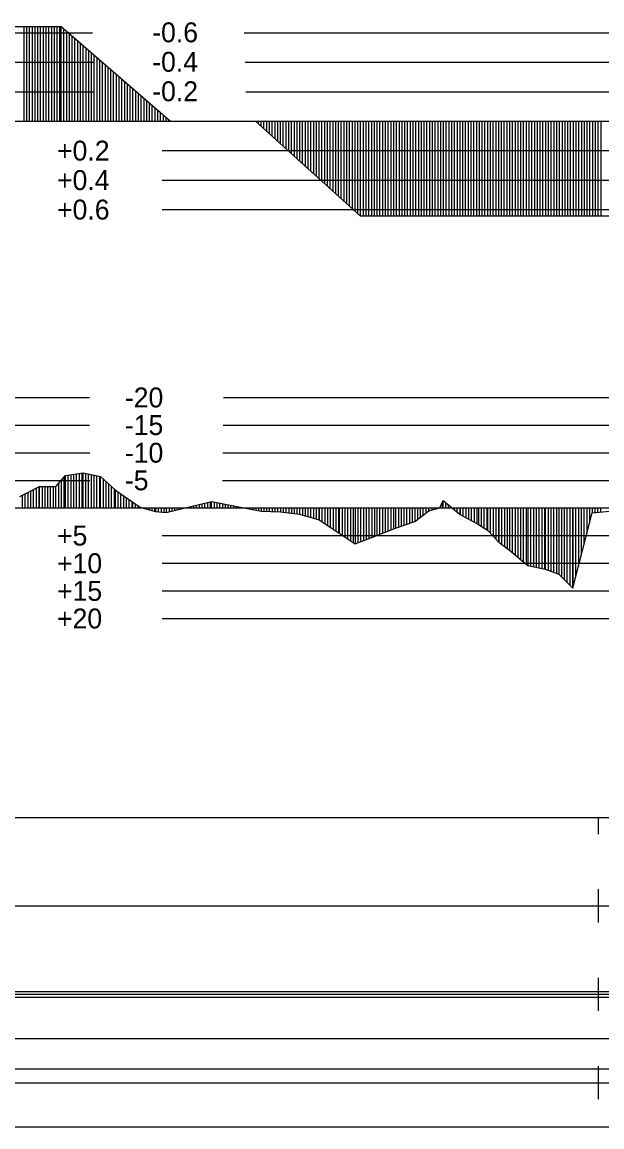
# Model space of a CAD drawing. Extents: x 2 to 10148, y 0 to 380.
# Drawn here: x 5349.3 to 5401.8, y 186 to 286 of the extents above; entities that cross this region are included whole.
import ezdxf

# ---------------------------------------------------------------- set-up
doc = ezdxf.new("R2010")
doc.units = 0
for name, color, linetype in [('POSUN_CARA', 7, 'Continuous'), ('POSUN_RASTR', 7, 'Continuous'), ('POSUN_TEXT', 7, 'Continuous'), ('RYCHL_A', 7, 'Continuous'), ('RYCHL_B', 7, 'Continuous'), ('RYCHL_C', 7, 'Continuous'), ('RYCHL_RASTR', 7, 'Continuous'), ('ZRYCHL_CARA', 7, 'Continuous'), ('ZRYCHL_RASTR', 7, 'Continuous'), ('ZRYCHL_TEXT', 7, 'Continuous')]:
    doc.layers.add(name, color=color, linetype=linetype)

msp = doc.modelspace()

# ---------------------------------------------------------------- linework, layer by layer
at = {"layer": 'POSUN_CARA'}
for p, q in [((5352.399, 243.942), (5353.268, 244.94)), ((5353.268, 244.94), (5354.862, 245.168)), ((5353.268, 242), (5353.268, 244.94)), ((5353.518, 242), (5353.518, 244.975)), ((5353.768, 242), (5353.768, 245.011)), ((5354.018, 242), (5354.018, 245.047)), ((5354.268, 242), (5354.268, 245.083)), ((5354.518, 242), (5354.518, 245.118)), ((5354.768, 242), (5354.768, 245.154)), ((5354.862, 245.168), (5356.441, 244.834)), ((5354.862, 242), (5354.862, 245.168)), ((5355.112, 242), (5355.112, 245.115)), ((5355.362, 242), (5355.362, 245.062)), ((5355.612, 242), (5355.612, 245.009)), ((5355.862, 242), (5355.862, 244.957)), ((5349.131, 243.047), (5350.923, 243.959)), ((5350.881, 242), (5350.881, 243.937)), ((5350.923, 243.959), (5352.399, 243.942)), ((5350.923, 242), (5350.923, 243.959)), ((5351.173, 242), (5351.173, 243.956)), ((5351.423, 242), (5351.423, 243.953)), ((5351.673, 242), (5351.673, 243.95)), ((5351.923, 242), (5351.923, 243.947)), ((5352.173, 242), (5352.173, 243.944)), ((5352.399, 242), (5352.399, 243.942)), ((5352.649, 242), (5352.649, 244.229)), ((5352.899, 242), (5352.899, 244.516)), ((5353.149, 242), (5353.149, 244.803)), ((5356.112, 242), (5356.112, 244.904)), ((5356.362, 242), (5356.362, 244.851)), ((5356.441, 244.834), (5357.785, 243.624)), ((5356.441, 242), (5356.441, 244.834)), ((5356.691, 242), (5356.691, 244.609)), ((5356.941, 242), (5356.941, 244.384)), ((5357.191, 242), (5357.191, 244.159)), ((5357.441, 242), (5357.441, 243.933)), ((5349.381, 242), (5349.381, 243.175)), ((5349.631, 242), (5349.631, 243.302)), ((5349.881, 242), (5349.881, 243.429)), ((5350.131, 242), (5350.131, 243.556)), ((5350.381, 242), (5350.381, 243.683)), ((5350.631, 242), (5350.631, 243.81)), ((5357.691, 242), (5357.691, 243.708)), ((5357.785, 243.624), (5359.356, 242.531)), ((5357.785, 242), (5357.785, 243.624)), ((5358.035, 242), (5358.035, 243.45)), ((5358.285, 242), (5358.285, 243.276)), ((5358.535, 242), (5358.535, 243.102)), ((5358.785, 242), (5358.785, 242.928)), ((5359.035, 242), (5359.035, 242.754)), ((5359.285, 242), (5359.285, 242.58)), ((5359.356, 242.531), (5360.08, 242.056)), ((5359.356, 242), (5359.356, 242.531)), ((5359.606, 242), (5359.606, 242.367)), ((5359.856, 242), (5359.856, 242.203)), ((5360.08, 242.056), (5361.411, 241.671)), ((5360.08, 242), (5360.08, 242.056)), ((5360.33, 242), (5360.33, 241.983)), ((5360.58, 242), (5360.58, 241.911)), ((5360.83, 242), (5360.83, 241.839)), ((5361.08, 242), (5361.08, 241.767)), ((5361.33, 242), (5361.33, 241.694)), ((5361.411, 242), (5361.411, 241.671)), ((5361.661, 242), (5361.661, 241.651)), ((5361.911, 242), (5361.911, 241.632)), ((5362.161, 242), (5362.161, 241.612)), ((5362.384, 241.595), (5366.488, 242.585)), ((5362.384, 242), (5362.384, 241.595)), ((5362.634, 242), (5362.634, 241.655)), ((5362.884, 242), (5362.884, 241.715)), ((5363.134, 242), (5363.134, 241.776)), ((5363.384, 242), (5363.384, 241.836)), ((5363.634, 242), (5363.634, 241.896)), ((5363.884, 242), (5363.884, 241.957)), ((5364.134, 242), (5364.134, 242.017)), ((5364.384, 242), (5364.384, 242.077)), ((5364.634, 242), (5364.634, 242.138)), ((5364.884, 242), (5364.884, 242.198)), ((5365.134, 242), (5365.134, 242.258)), ((5365.384, 242), (5365.384, 242.318)), ((5365.634, 242), (5365.634, 242.379)), ((5365.884, 242), (5365.884, 242.439)), ((5366.134, 242), (5366.134, 242.499)), ((5366.384, 242), (5366.384, 242.56)), ((5366.488, 242.585), (5370.96, 241.701)), ((5366.488, 242), (5366.488, 242.585)), ((5366.738, 242), (5366.738, 242.535)), ((5366.988, 242), (5366.988, 242.486)), ((5367.238, 242), (5367.238, 242.436)), ((5367.488, 242), (5367.488, 242.387)), ((5367.738, 242), (5367.738, 242.338)), ((5367.988, 242), (5367.988, 242.288)), ((5368.238, 242), (5368.238, 242.239)), ((5368.488, 242), (5368.488, 242.19)), ((5368.738, 242), (5368.738, 242.14)), ((5368.988, 242), (5368.988, 242.091)), ((5369.238, 242), (5369.238, 242.041)), ((5369.488, 242), (5369.488, 241.992)), ((5369.738, 242), (5369.738, 241.943)), ((5369.988, 242), (5369.988, 241.893)), ((5370.238, 242), (5370.238, 241.844)), ((5370.488, 242), (5370.488, 241.795)), ((5370.738, 242), (5370.738, 241.745)), ((5370.96, 242), (5370.96, 241.701)), ((5371.21, 242), (5371.21, 241.695)), ((5371.46, 242), (5371.46, 241.69)), ((5371.71, 242), (5371.71, 241.684)), ((5371.96, 242), (5371.96, 241.678)), ((5372.21, 242), (5372.21, 241.673)), ((5372.46, 242), (5372.46, 241.667)), ((5372.71, 242), (5372.71, 241.661)), ((5372.714, 242), (5372.714, 241.661)), ((5372.964, 242), (5372.964, 241.629)), ((5373.214, 242), (5373.214, 241.596)), ((5373.464, 242), (5373.464, 241.564)), ((5373.714, 242), (5373.714, 241.531)), ((5373.964, 242), (5373.964, 241.499)), ((5374.214, 242), (5374.214, 241.466)), ((5374.448, 242), (5374.448, 241.436)), ((5374.698, 242), (5374.698, 241.364)), ((5374.948, 242), (5374.948, 241.293)), ((5375.198, 242), (5375.198, 241.222)), ((5375.448, 242), (5375.448, 241.15)), ((5375.698, 242), (5375.698, 241.079)), ((5375.948, 242), (5375.948, 241.007)), ((5376.198, 242), (5376.198, 240.936)), ((5376.226, 242), (5376.226, 240.928)), ((5376.476, 242), (5376.476, 240.76)), ((5376.726, 242), (5376.726, 240.593)), ((5376.976, 242), (5376.976, 240.426)), ((5377.226, 242), (5377.226, 240.259)), ((5377.476, 242), (5377.476, 240.092)), ((5377.726, 242), (5377.726, 239.925)), ((5377.976, 242), (5377.976, 239.757)), ((5378.043, 242), (5378.043, 239.713)), ((5378.293, 242), (5378.293, 239.545)), ((5378.543, 242), (5378.543, 239.377)), ((5378.793, 242), (5378.793, 239.21)), ((5379.043, 242), (5379.043, 239.042)), ((5379.293, 242), (5379.293, 238.875)), ((5379.471, 242), (5379.471, 238.755)), ((5379.721, 242), (5379.721, 238.851)), ((5379.971, 242), (5379.971, 238.947)), ((5380.221, 242), (5380.221, 239.043)), ((5380.471, 242), (5380.471, 239.139)), ((5380.721, 242), (5380.721, 239.235)), ((5380.971, 242), (5380.971, 239.331)), ((5381.221, 242), (5381.221, 239.427)), ((5381.444, 242), (5381.444, 239.513)), ((5381.694, 242), (5381.694, 239.61)), ((5381.944, 242), (5381.944, 239.708)), ((5382.194, 242), (5382.194, 239.805)), ((5382.444, 242), (5382.444, 239.903)), ((5382.694, 242), (5382.694, 240)), ((5382.944, 242), (5382.944, 240.098)), ((5383.137, 242), (5383.137, 240.173)), ((5383.387, 242), (5383.387, 240.26)), ((5383.637, 242), (5383.637, 240.348)), ((5383.887, 242), (5383.887, 240.435)), ((5384.137, 242), (5384.137, 240.522)), ((5384.387, 242), (5384.387, 240.61)), ((5384.637, 242), (5384.637, 240.697)), ((5384.862, 242), (5384.862, 240.775)), ((5385.112, 242), (5385.112, 240.962)), ((5385.362, 242), (5385.362, 241.149)), ((5385.612, 242), (5385.612, 241.336)), ((5385.862, 242), (5385.862, 241.523)), ((5386.112, 242), (5386.112, 241.71)), ((5386.154, 241.742), (5387.138, 242.008)), ((5386.154, 242), (5386.154, 241.742)), ((5386.404, 242), (5386.404, 241.809)), ((5386.654, 242), (5386.654, 241.877)), ((5386.904, 242), (5386.904, 241.944)), ((5387.138, 242.008), (5387.438, 242.667)), ((5387.138, 242), (5387.138, 242.008)), ((5387.388, 242), (5387.388, 242.557)), ((5387.438, 242.667), (5388.982, 241.397)), ((5387.438, 242), (5387.438, 242.667)), ((5387.688, 242), (5387.688, 242.461)), ((5387.938, 242), (5387.938, 242.256)), ((5388.188, 242), (5388.188, 242.05)), ((5388.438, 242), (5388.438, 241.845)), ((5388.688, 242), (5388.688, 241.639)), ((5388.938, 242), (5388.938, 241.434)), ((5388.982, 242), (5388.982, 241.397)), ((5389.232, 242), (5389.232, 241.263)), ((5389.482, 242), (5389.482, 241.128)), ((5389.732, 242), (5389.732, 240.994)), ((5389.982, 242), (5389.982, 240.859)), ((5390.232, 242), (5390.232, 240.725)), ((5390.482, 242), (5390.482, 240.59)), ((5390.628, 242), (5390.628, 240.512)), ((5390.878, 242), (5390.878, 240.359)), ((5391.128, 242), (5391.128, 240.206)), ((5391.378, 242), (5391.378, 240.053)), ((5391.455, 242), (5391.455, 240.006)), ((5391.705, 242), (5391.705, 239.736)), ((5391.955, 242), (5391.955, 239.466)), ((5392.205, 242), (5392.205, 239.196)), ((5392.455, 242), (5392.455, 238.926)), ((5392.484, 242), (5392.484, 238.895)), ((5392.734, 242), (5392.734, 238.711)), ((5392.984, 242), (5392.984, 238.528)), ((5393.234, 242), (5393.234, 238.345)), ((5393.443, 242), (5393.443, 238.191)), ((5393.693, 242), (5393.693, 237.984)), ((5393.943, 242), (5393.943, 237.777)), ((5394.193, 242), (5394.193, 237.569)), ((5394.443, 242), (5394.443, 237.362)), ((5394.693, 242), (5394.693, 237.155)), ((5394.943, 242), (5394.943, 236.947)), ((5395.108, 242), (5395.108, 236.811)), ((5395.358, 242), (5395.358, 236.754)), ((5395.608, 242), (5395.608, 236.697)), ((5395.858, 242), (5395.858, 236.64)), ((5396.108, 242), (5396.108, 236.584)), ((5396.358, 242), (5396.358, 236.527)), ((5396.608, 242), (5396.608, 236.47)), ((5396.684, 242), (5396.684, 236.453)), ((5396.934, 242), (5396.934, 236.359)), ((5397.184, 242), (5397.184, 236.265)), ((5397.434, 242), (5397.434, 236.171)), ((5397.684, 242), (5397.684, 236.078)), ((5397.895, 242), (5397.895, 235.999)), ((5398.145, 242), (5398.145, 235.757)), ((5398.395, 242), (5398.395, 235.515)), ((5398.645, 242), (5398.645, 235.273)), ((5398.895, 242), (5398.895, 235.03)), ((5399.145, 242), (5399.145, 234.788)), ((5399.178, 242), (5399.178, 234.756)), ((5399.428, 242), (5399.428, 235.735)), ((5399.678, 242), (5399.678, 236.714)), ((5399.928, 242), (5399.928, 237.694)), ((5400.178, 242), (5400.178, 238.673)), ((5400.428, 242), (5400.428, 239.652)), ((5400.678, 242), (5400.678, 240.631)), ((5400.915, 242), (5400.915, 241.558)), ((5401.165, 242), (5401.165, 241.582)), ((5401.415, 242), (5401.415, 241.606)), ((5401.665, 242), (5401.665, 241.63)), ((5361.411, 241.671), (5362.384, 241.595)), ((5370.96, 241.701), (5372.714, 241.661)), ((5372.714, 241.661), (5374.448, 241.436)), ((5374.448, 241.436), (5376.226, 240.928)), ((5376.226, 240.928), (5378.043, 239.713)), ((5384.862, 240.775), (5386.154, 241.742)), ((5388.982, 241.397), (5390.628, 240.512)), ((5399.178, 234.756), (5400.915, 241.558)), ((5400.915, 241.558), (5402.534, 241.713)), ((5381.444, 239.513), (5383.137, 240.173)), ((5383.137, 240.173), (5384.862, 240.775)), ((5390.628, 240.512), (5391.455, 240.006)), ((5391.455, 240.006), (5392.484, 238.895)), ((5378.043, 239.713), (5379.471, 238.755)), ((5379.471, 238.755), (5381.444, 239.513)), ((5392.484, 238.895), (5393.443, 238.191)), ((5393.443, 238.191), (5395.108, 236.811)), ((5395.108, 236.811), (5396.684, 236.453)), ((5396.684, 236.453), (5397.895, 235.999)), ((5397.895, 235.999), (5399.178, 234.756))]:
    msp.add_line(p, q, dxfattribs=at)
at = {"layer": 'POSUN_RASTR'}
for p, q in [((5144.201, 252), (5355.445, 252)), ((5367.566, 252), (5558, 252)), ((5144.201, 249.5), (5355.435, 249.5)), ((5367.539, 249.5), (5558, 249.5)), ((5144.201, 247), (5355.476, 247)), ((5367.513, 247), (5558, 247)), ((5144.125, 244.5), (5355.476, 244.5)), ((5367.487, 244.5), (5558, 244.5)), ((5128.6, 242), (5974.91, 242)), ((5362, 239.5), (5558, 239.5)), ((5362, 237), (5558, 237)), ((5362, 234.5), (5558, 234.5)), ((5362, 232), (5558, 232))]:
    msp.add_line(p, q, dxfattribs=at)
at = {"layer": 'RYCHL_A'}
msp.add_line((5297.492, 186), (5422.992, 186), dxfattribs=at)
at = {"layer": 'RYCHL_B'}
msp.add_line((5296.742, 191.25), (5422.242, 191.25), dxfattribs=at)
at = {"layer": 'RYCHL_C'}
msp.add_line((5295.992, 194), (5421.492, 194), dxfattribs=at)
at = {"layer": 'RYCHL_RASTR'}
for p, q in [((5122.279, 214), (5973.518, 214)), ((5401.492, 212.5), (5401.492, 214)), ((5401.492, 204.5), (5401.492, 207.5)), ((5122.183, 206), (5973.869, 206)), ((5401.492, 196.5), (5401.492, 199.5)), ((5122.398, 198.25), (5973.938, 198.25)), ((5122.398, 198), (5973.938, 198)), ((5122.448, 197.75), (5973.897, 197.75)), ((5401.492, 188.5), (5401.492, 191.5)), ((5122.561, 190), (5974.272, 190))]:
    msp.add_line(p, q, dxfattribs=at)
at = {"layer": 'ZRYCHL_CARA'}
for p, q in [((5309.265, 285.57), (5352.873, 285.57)), ((5349.515, 277), (5349.515, 285.57)), ((5349.765, 277), (5349.765, 285.57)), ((5350.015, 277), (5350.015, 285.57)), ((5350.265, 277), (5350.265, 285.57)), ((5350.515, 277), (5350.515, 285.57)), ((5350.765, 277), (5350.765, 285.57)), ((5351.015, 277), (5351.015, 285.57)), ((5351.265, 277), (5351.265, 285.57)), ((5351.515, 277), (5351.515, 285.57)), ((5351.765, 277), (5351.765, 285.57)), ((5352.015, 277), (5352.015, 285.57)), ((5352.265, 277), (5352.265, 285.57)), ((5352.515, 277), (5352.515, 285.57)), ((5352.765, 277), (5352.765, 285.57)), ((5352.873, 277), (5352.873, 285.57)), ((5352.873, 285.57), (5362.773, 277)), ((5353.123, 277), (5353.123, 285.354)), ((5353.373, 277), (5353.373, 285.137)), ((5353.623, 277), (5353.623, 284.921)), ((5353.873, 277), (5353.873, 284.705)), ((5354.123, 277), (5354.123, 284.488)), ((5354.373, 277), (5354.373, 284.272)), ((5354.623, 277), (5354.623, 284.055)), ((5354.873, 277), (5354.873, 283.839)), ((5355.123, 277), (5355.123, 283.622)), ((5355.373, 277), (5355.373, 283.406)), ((5355.623, 277), (5355.623, 283.19)), ((5355.873, 277), (5355.873, 282.973)), ((5356.123, 277), (5356.123, 282.757)), ((5356.373, 277), (5356.373, 282.54)), ((5356.623, 277), (5356.623, 282.324)), ((5356.873, 277), (5356.873, 282.108)), ((5357.123, 277), (5357.123, 281.891)), ((5357.373, 277), (5357.373, 281.675)), ((5357.623, 277), (5357.623, 281.458)), ((5357.873, 277), (5357.873, 281.242)), ((5358.123, 277), (5358.123, 281.025)), ((5358.373, 277), (5358.373, 280.809)), ((5358.623, 277), (5358.623, 280.593)), ((5358.873, 277), (5358.873, 280.376)), ((5359.123, 277), (5359.123, 280.16)), ((5359.373, 277), (5359.373, 279.943)), ((5359.623, 277), (5359.623, 279.727)), ((5359.873, 277), (5359.873, 279.51)), ((5360.123, 277), (5360.123, 279.294)), ((5360.373, 277), (5360.373, 279.078)), ((5360.623, 277), (5360.623, 278.861)), ((5360.873, 277), (5360.873, 278.645)), ((5361.123, 277), (5361.123, 278.428)), ((5361.373, 277), (5361.373, 278.212)), ((5361.623, 277), (5361.623, 277.996)), ((5128.6, 277), (5974.91, 277)), ((5361.873, 277), (5361.873, 277.779)), ((5362.123, 277), (5362.123, 277.563)), ((5362.373, 277), (5362.373, 277.346)), ((5362.623, 277), (5362.623, 277.13)), ((5370.444, 277), (5379.944, 268.43)), ((5370.694, 277), (5370.694, 276.774)), ((5370.944, 277), (5370.944, 276.549)), ((5371.194, 277), (5371.194, 276.323)), ((5371.444, 277), (5371.444, 276.098)), ((5371.694, 277), (5371.694, 275.872)), ((5371.944, 277), (5371.944, 275.647)), ((5372.194, 277), (5372.194, 275.421)), ((5372.444, 277), (5372.444, 275.196)), ((5372.694, 277), (5372.694, 274.97)), ((5372.944, 277), (5372.944, 274.745)), ((5373.194, 277), (5373.194, 274.519)), ((5373.444, 277), (5373.444, 274.294)), ((5373.694, 277), (5373.694, 274.068)), ((5373.944, 277), (5373.944, 273.843)), ((5374.194, 277), (5374.194, 273.617)), ((5374.444, 277), (5374.444, 273.391)), ((5374.694, 277), (5374.694, 273.166)), ((5374.944, 277), (5374.944, 272.94)), ((5375.194, 277), (5375.194, 272.715)), ((5375.444, 277), (5375.444, 272.489)), ((5375.694, 277), (5375.694, 272.264)), ((5375.944, 277), (5375.944, 272.038)), ((5376.194, 277), (5376.194, 271.813)), ((5376.444, 277), (5376.444, 271.587)), ((5376.694, 277), (5376.694, 271.362)), ((5376.944, 277), (5376.944, 271.136)), ((5377.194, 277), (5377.194, 270.911)), ((5377.444, 277), (5377.444, 270.685)), ((5377.694, 277), (5377.694, 270.46)), ((5377.944, 277), (5377.944, 270.234)), ((5378.194, 277), (5378.194, 270.008)), ((5378.444, 277), (5378.444, 269.783)), ((5378.694, 277), (5378.694, 269.557)), ((5378.944, 277), (5378.944, 269.332)), ((5379.194, 277), (5379.194, 269.106)), ((5379.444, 277), (5379.444, 268.881)), ((5379.694, 277), (5379.694, 268.655)), ((5379.944, 277), (5379.944, 268.43)), ((5380.194, 277), (5380.194, 268.43)), ((5380.444, 277), (5380.444, 268.43)), ((5380.694, 277), (5380.694, 268.43)), ((5380.944, 277), (5380.944, 268.43)), ((5381.194, 277), (5381.194, 268.43)), ((5381.444, 277), (5381.444, 268.43)), ((5381.694, 277), (5381.694, 268.43)), ((5381.944, 277), (5381.944, 268.43)), ((5382.194, 277), (5382.194, 268.43)), ((5382.444, 277), (5382.444, 268.43)), ((5382.694, 277), (5382.694, 268.43)), ((5382.944, 277), (5382.944, 268.43)), ((5383.194, 277), (5383.194, 268.43)), ((5383.444, 277), (5383.444, 268.43)), ((5383.694, 277), (5383.694, 268.43)), ((5383.944, 277), (5383.944, 268.43)), ((5384.194, 277), (5384.194, 268.43)), ((5384.444, 277), (5384.444, 268.43)), ((5384.694, 277), (5384.694, 268.43)), ((5384.944, 277), (5384.944, 268.43)), ((5385.194, 277), (5385.194, 268.43)), ((5385.444, 277), (5385.444, 268.43)), ((5385.694, 277), (5385.694, 268.43)), ((5385.944, 277), (5385.944, 268.43)), ((5386.194, 277), (5386.194, 268.43)), ((5386.444, 277), (5386.444, 268.43)), ((5386.694, 277), (5386.694, 268.43)), ((5386.944, 277), (5386.944, 268.43)), ((5387.194, 277), (5387.194, 268.43)), ((5387.444, 277), (5387.444, 268.43)), ((5387.694, 277), (5387.694, 268.43)), ((5387.944, 277), (5387.944, 268.43)), ((5388.194, 277), (5388.194, 268.43)), ((5388.444, 277), (5388.444, 268.43)), ((5388.694, 277), (5388.694, 268.43)), ((5388.944, 277), (5388.944, 268.43)), ((5389.194, 277), (5389.194, 268.43)), ((5389.444, 277), (5389.444, 268.43)), ((5389.694, 277), (5389.694, 268.43)), ((5389.944, 277), (5389.944, 268.43)), ((5390.194, 277), (5390.194, 268.43)), ((5390.444, 277), (5390.444, 268.43)), ((5390.694, 277), (5390.694, 268.43)), ((5390.944, 277), (5390.944, 268.43)), ((5391.194, 277), (5391.194, 268.43)), ((5391.444, 277), (5391.444, 268.43)), ((5391.694, 277), (5391.694, 268.43)), ((5391.944, 277), (5391.944, 268.43)), ((5392.194, 277), (5392.194, 268.43)), ((5392.444, 277), (5392.444, 268.43)), ((5392.694, 277), (5392.694, 268.43)), ((5392.944, 277), (5392.944, 268.43)), ((5393.194, 277), (5393.194, 268.43)), ((5393.444, 277), (5393.444, 268.43)), ((5393.694, 277), (5393.694, 268.43)), ((5393.944, 277), (5393.944, 268.43)), ((5394.194, 277), (5394.194, 268.43)), ((5394.444, 277), (5394.444, 268.43)), ((5394.694, 277), (5394.694, 268.43)), ((5394.944, 277), (5394.944, 268.43)), ((5395.194, 277), (5395.194, 268.43)), ((5395.444, 277), (5395.444, 268.43)), ((5395.694, 277), (5395.694, 268.43)), ((5395.944, 277), (5395.944, 268.43)), ((5396.194, 277), (5396.194, 268.43)), ((5396.444, 277), (5396.444, 268.43)), ((5396.694, 277), (5396.694, 268.43)), ((5396.944, 277), (5396.944, 268.43)), ((5397.194, 277), (5397.194, 268.43)), ((5397.444, 277), (5397.444, 268.43)), ((5397.694, 277), (5397.694, 268.43)), ((5397.944, 277), (5397.944, 268.43)), ((5398.194, 277), (5398.194, 268.43)), ((5398.444, 277), (5398.444, 268.43)), ((5398.694, 277), (5398.694, 268.43)), ((5398.944, 277), (5398.944, 268.43)), ((5399.194, 277), (5399.194, 268.43)), ((5399.444, 277), (5399.444, 268.43)), ((5399.694, 277), (5399.694, 268.43)), ((5399.944, 277), (5399.944, 268.43)), ((5400.194, 277), (5400.194, 268.43)), ((5400.444, 277), (5400.444, 268.43)), ((5400.694, 277), (5400.694, 268.43)), ((5400.944, 277), (5400.944, 268.43)), ((5401.194, 277), (5401.194, 268.43)), ((5401.444, 277), (5401.444, 268.43)), ((5401.694, 277), (5401.694, 268.43)), ((5379.944, 268.43), (5412.593, 268.43))]:
    msp.add_line(p, q, dxfattribs=at)
at = {"layer": 'ZRYCHL_RASTR'}
for p, q in [((5144.362, 285), (5355.697, 285)), ((5369.43, 285), (5558, 285)), ((5144.362, 282.333), (5355.777, 282.333)), ((5369.535, 282.333), (5558, 282.333)), ((5144.316, 279.667), (5355.807, 279.667)), ((5369.588, 279.667), (5558, 279.667)), ((5362, 274.333), (5558, 274.333)), ((5362, 271.667), (5558, 271.667)), ((5362, 269), (5558, 269))]:
    msp.add_line(p, q, dxfattribs=at)

# ---------------------------------------------------------------- texts
at = {"layer": 'POSUN_TEXT'}
for s, p in [('-20', (5358.637, 251.1)), ('-15', (5358.637, 248.6)), ('-10', (5358.637, 246.1)), ('-5', (5358.637, 243.6)), ('+5', (5352.5, 238.6)), ('+10', (5352.5, 236.1)), ('+15', (5352.5, 233.6)), ('+20', (5352.5, 231.1))]:
    msp.add_text(s, height=1.8, dxfattribs=at).set_placement(p)
at = {"layer": 'ZRYCHL_TEXT'}
for s, p in [('-0.6', (5361.113, 284.137)), ('-0.4', (5361.113, 281.47)), ('-0.2', (5361.113, 278.804)), ('+0.2', (5352.5, 273.433)), ('+0.4', (5352.5, 270.767)), ('+0.6', (5352.5, 268.1))]:
    msp.add_text(s, height=1.8, dxfattribs=at).set_placement(p)

doc.saveas('drawing.dxf')
